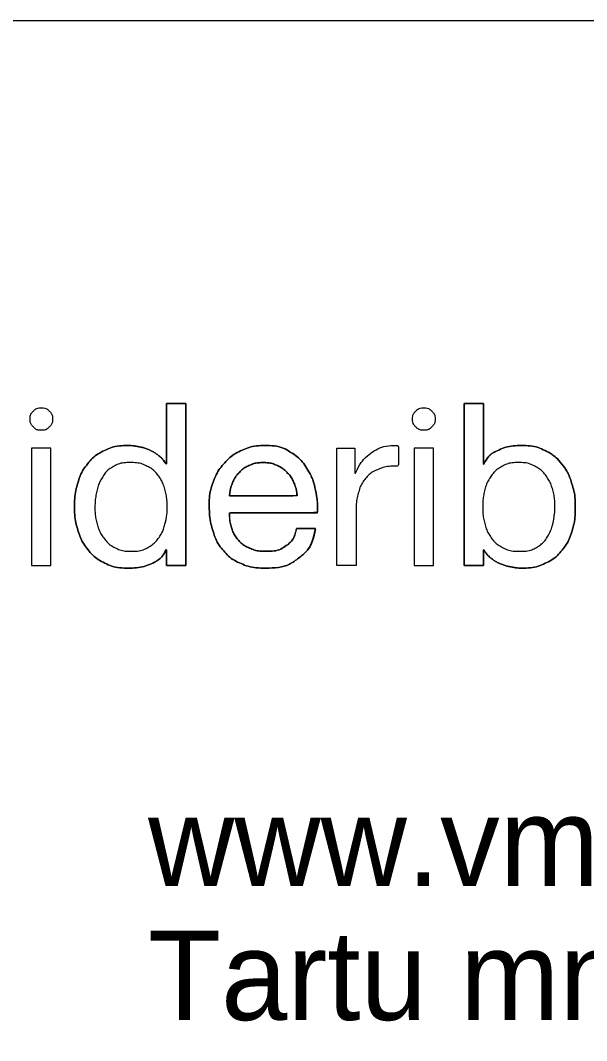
# Model space of a CAD drawing. Extents: x 639774 to 640614, y 6572726 to 6573404.
# Drawn here: x 640467.73 to 640483.58, y 6572770.3 to 6572798.88 of the extents above; entities that cross this region are included whole.
import ezdxf

# ---------------------------------------------------------------- set-up
doc = ezdxf.new("R2010")
doc.units = 0
doc.layers.add('VORMISTUS', color=7, linetype='Continuous')

msp = doc.modelspace()

# ---------------------------------------------------------------- linework, layer by layer
at = {"layer": 'VORMISTUS'}
for p, q in [((640468.312, 6572788.03), (640468.312, 6572788.03)), ((640479.017, 6572788.031), (640479.017, 6572788.031)), ((640468.583, 6572786.894), (640468.042, 6572786.894)), ((640468.042, 6572786.894), (640468.042, 6572783.608)), ((640468.583, 6572783.608), (640468.583, 6572786.894)), ((640479.289, 6572786.894), (640478.749, 6572786.894)), ((640478.749, 6572786.894), (640478.749, 6572783.609)), ((640479.289, 6572783.609), (640479.289, 6572786.894)), ((640477.103, 6572786.201), (640477.103, 6572786.201)), ((640475.47, 6572785.565), (640473.583, 6572785.565)), ((640473.583, 6572785.09), (640476.042, 6572785.09)), ((640475.991, 6572784.651), (640475.457, 6572784.651)), ((640468.042, 6572783.608), (640468.583, 6572783.608)), ((640478.749, 6572783.609), (640479.289, 6572783.609))]:
    msp.add_line(p, q, dxfattribs=at)
msp.add_lwpolyline([(640423.867, 6572798.879), (640603.867, 6572798.879), (640603.867, 6572748.879), (640423.867, 6572748.879)], close=True, dxfattribs=at)
for points in [[(640471.804, 6572784.053), (640471.817, 6572784.053), (640471.817, 6572783.609), (640472.357, 6572783.609), (640472.356, 6572788.145), (640471.817, 6572788.145), (640471.817, 6572786.455), (640471.804, 6572786.455)], [(640480.699, 6572786.449), (640480.686, 6572786.449), (640480.686, 6572788.145), (640480.147, 6572788.145), (640480.147, 6572783.609), (640480.687, 6572783.609), (640480.687, 6572784.048), (640480.699, 6572784.048)], [(640468.042, 6572783.608), (640468.583, 6572783.608), (640468.583, 6572786.894), (640468.042, 6572786.894), (640468.042, 6572783.608)], [(640478.749, 6572783.609), (640479.289, 6572783.609), (640479.289, 6572786.894), (640478.749, 6572786.894), (640478.749, 6572783.609)]]:
    msp.add_lwpolyline(points, dxfattribs=at)
for points, degree in [([(640468.312, 6572788.03), (640468.226, 6572788.03), (640468.152, 6572788), (640468.09, 6572787.938), (640468.029, 6572787.876), (640467.999, 6572787.8), (640467.999, 6572787.712), (640467.999, 6572787.627), (640468.029, 6572787.554), (640468.09, 6572787.492), (640468.152, 6572787.43), (640468.226, 6572787.399), (640468.312, 6572787.399), (640468.399, 6572787.399), (640468.473, 6572787.43), (640468.536, 6572787.492), (640468.597, 6572787.554), (640468.628, 6572787.627), (640468.628, 6572787.712), (640468.628, 6572787.8), (640468.597, 6572787.876), (640468.536, 6572787.938), (640468.473, 6572788), (640468.399, 6572788.03), (640468.312, 6572788.03)], 3), ([(640468.312, 6572788.03), (640468.226, 6572788.03), (640468.152, 6572788), (640468.09, 6572787.938), (640468.029, 6572787.876), (640467.999, 6572787.8), (640467.999, 6572787.712), (640467.999, 6572787.627), (640468.029, 6572787.554), (640468.09, 6572787.492), (640468.152, 6572787.43), (640468.226, 6572787.399), (640468.312, 6572787.399), (640468.399, 6572787.399), (640468.473, 6572787.43), (640468.536, 6572787.492), (640468.597, 6572787.554), (640468.628, 6572787.627), (640468.628, 6572787.712), (640468.628, 6572787.8), (640468.597, 6572787.876), (640468.536, 6572787.938), (640468.473, 6572788), (640468.399, 6572788.03), (640468.312, 6572788.03)], 3), ([(640471.817, 6572786.455), (640471.817, 6572786.455), (640471.804, 6572786.455), (640471.804, 6572786.455), (640471.745, 6572786.552), (640471.672, 6572786.634), (640471.585, 6572786.7), (640471.498, 6572786.765), (640471.406, 6572786.818), (640471.309, 6572786.858), (640471.211, 6572786.899), (640471.113, 6572786.927), (640471.016, 6572786.944), (640470.918, 6572786.961), (640470.828, 6572786.97), (640470.743, 6572786.97), (640470.493, 6572786.97), (640470.273, 6572786.924), (640470.085, 6572786.833), (640469.896, 6572786.741), (640469.74, 6572786.619), (640469.615, 6572786.465), (640469.49, 6572786.31), (640469.397, 6572786.129), (640469.335, 6572785.921), (640469.274, 6572785.714), (640469.243, 6572785.493), (640469.243, 6572785.261), (640469.243, 6572785.028), (640469.275, 6572784.807), (640469.338, 6572784.6), (640469.402, 6572784.393), (640469.497, 6572784.21), (640469.621, 6572784.053), (640469.747, 6572783.897), (640469.903, 6572783.772), (640470.092, 6572783.678), (640470.281, 6572783.586), (640470.502, 6572783.54), (640470.756, 6572783.54), (640470.984, 6572783.54), (640471.194, 6572783.579), (640471.385, 6572783.66), (640471.575, 6572783.741), (640471.715, 6572783.871), (640471.804, 6572784.053), (640471.804, 6572784.053), (640471.817, 6572784.053), (640471.817, 6572784.053), (640471.817, 6572784.053), (640471.817, 6572783.609), (640471.817, 6572783.609), (640471.817, 6572783.609), (640472.357, 6572783.609), (640472.357, 6572783.609), (640472.357, 6572783.609), (640472.356, 6572788.145), (640472.356, 6572788.145), (640472.356, 6572788.145), (640471.817, 6572788.145), (640471.817, 6572788.145), (640471.817, 6572788.145), (640471.817, 6572786.455), (640471.817, 6572786.455)], 3), ([(640479.017, 6572788.031), (640478.932, 6572788.031), (640478.858, 6572788), (640478.796, 6572787.938), (640478.735, 6572787.876), (640478.704, 6572787.801), (640478.704, 6572787.713), (640478.704, 6572787.627), (640478.735, 6572787.555), (640478.796, 6572787.493), (640478.858, 6572787.431), (640478.932, 6572787.399), (640479.017, 6572787.399), (640479.105, 6572787.399), (640479.179, 6572787.431), (640479.241, 6572787.493), (640479.302, 6572787.555), (640479.334, 6572787.627), (640479.334, 6572787.713), (640479.334, 6572787.801), (640479.302, 6572787.876), (640479.241, 6572787.938), (640479.179, 6572788), (640479.105, 6572788.031), (640479.017, 6572788.031)], 3), ([(640479.017, 6572788.031), (640478.932, 6572788.031), (640478.858, 6572788), (640478.796, 6572787.938), (640478.735, 6572787.876), (640478.704, 6572787.801), (640478.704, 6572787.713), (640478.704, 6572787.627), (640478.735, 6572787.555), (640478.796, 6572787.493), (640478.858, 6572787.431), (640478.932, 6572787.399), (640479.017, 6572787.399), (640479.105, 6572787.399), (640479.179, 6572787.431), (640479.241, 6572787.493), (640479.302, 6572787.555), (640479.334, 6572787.627), (640479.334, 6572787.713), (640479.334, 6572787.801), (640479.302, 6572787.876), (640479.241, 6572787.938), (640479.179, 6572788), (640479.105, 6572788.031), (640479.017, 6572788.031)], 3), ([(640482.882, 6572786.453), (640482.757, 6572786.611), (640482.6, 6572786.737), (640482.412, 6572786.83), (640482.223, 6572786.924), (640482.002, 6572786.97), (640481.748, 6572786.97), (640481.518, 6572786.97), (640481.309, 6572786.929), (640481.119, 6572786.846), (640480.928, 6572786.763), (640480.788, 6572786.631), (640480.699, 6572786.449), (640480.699, 6572786.449), (640480.686, 6572786.449), (640480.686, 6572786.449), (640480.686, 6572786.449), (640480.686, 6572788.145), (640480.686, 6572788.145), (640480.686, 6572788.145), (640480.147, 6572788.145), (640480.147, 6572788.145), (640480.147, 6572788.145), (640480.147, 6572783.609), (640480.147, 6572783.609), (640480.147, 6572783.609), (640480.687, 6572783.609), (640480.687, 6572783.609), (640480.687, 6572783.609), (640480.687, 6572784.048), (640480.687, 6572784.048), (640480.687, 6572784.048), (640480.699, 6572784.048), (640480.699, 6572784.048), (640480.758, 6572783.951), (640480.831, 6572783.869), (640480.919, 6572783.803), (640481.005, 6572783.738), (640481.097, 6572783.686), (640481.195, 6572783.648), (640481.292, 6572783.609), (640481.39, 6572783.583), (640481.49, 6572783.565), (640481.589, 6572783.548), (640481.68, 6572783.54), (640481.761, 6572783.54), (640482.011, 6572783.54), (640482.23, 6572783.585), (640482.418, 6572783.673), (640482.606, 6572783.763), (640482.763, 6572783.884), (640482.889, 6572784.038), (640483.013, 6572784.193), (640483.106, 6572784.374), (640483.168, 6572784.582), (640483.229, 6572784.789), (640483.26, 6572785.01), (640483.26, 6572785.242), (640483.26, 6572785.475), (640483.228, 6572785.696), (640483.164, 6572785.903), (640483.101, 6572786.11), (640483.007, 6572786.293), (640482.882, 6572786.453)], 3), ([(640471.804, 6572786.455), (640471.745, 6572786.552), (640471.672, 6572786.634), (640471.585, 6572786.7), (640471.498, 6572786.765), (640471.406, 6572786.818), (640471.309, 6572786.858), (640471.211, 6572786.899), (640471.113, 6572786.927), (640471.016, 6572786.944), (640470.918, 6572786.961), (640470.828, 6572786.97), (640470.743, 6572786.97), (640470.493, 6572786.97), (640470.273, 6572786.924), (640470.085, 6572786.833), (640469.896, 6572786.741), (640469.74, 6572786.619), (640469.615, 6572786.465), (640469.49, 6572786.31), (640469.397, 6572786.129), (640469.335, 6572785.921), (640469.274, 6572785.714), (640469.243, 6572785.493), (640469.243, 6572785.261), (640469.243, 6572785.028), (640469.275, 6572784.807), (640469.338, 6572784.6), (640469.402, 6572784.393), (640469.497, 6572784.21), (640469.621, 6572784.053), (640469.747, 6572783.897), (640469.903, 6572783.772), (640470.092, 6572783.678), (640470.281, 6572783.586), (640470.502, 6572783.54), (640470.756, 6572783.54), (640470.984, 6572783.54), (640471.194, 6572783.579), (640471.385, 6572783.66), (640471.575, 6572783.741), (640471.715, 6572783.871), (640471.804, 6572784.053)], 3), ([(640475.988, 6572785.718), (640475.944, 6572785.938), (640475.863, 6572786.142), (640475.747, 6572786.328), (640475.63, 6572786.514), (640475.475, 6572786.668), (640475.283, 6572786.789), (640475.09, 6572786.91), (640474.848, 6572786.97), (640474.556, 6572786.97), (640474.33, 6572786.97), (640474.124, 6572786.926), (640473.935, 6572786.843), (640473.747, 6572786.758), (640473.584, 6572786.639), (640473.447, 6572786.487), (640473.308, 6572786.334), (640473.202, 6572786.155), (640473.126, 6572785.947), (640473.05, 6572785.738), (640473.011, 6572785.51), (640473.011, 6572785.261), (640473.02, 6572785.011), (640473.056, 6572784.78), (640473.122, 6572784.568), (640473.188, 6572784.357), (640473.287, 6572784.175), (640473.418, 6572784.022), (640473.549, 6572783.87), (640473.711, 6572783.751), (640473.904, 6572783.666), (640474.097, 6572783.582), (640474.324, 6572783.54), (640474.586, 6572783.54), (640474.959, 6572783.54), (640475.268, 6572783.632), (640475.515, 6572783.818), (640475.761, 6572784.005), (640475.919, 6572784.283), (640475.991, 6572784.651), (640475.991, 6572784.651), (640475.457, 6572784.651), (640475.457, 6572784.651), (640475.411, 6572784.436), (640475.315, 6572784.274), (640475.168, 6572784.168), (640475.022, 6572784.063), (640474.835, 6572784.009), (640474.606, 6572784.009), (640474.429, 6572784.009), (640474.273, 6572784.039), (640474.142, 6572784.098), (640474.01, 6572784.158), (640473.902, 6572784.237), (640473.818, 6572784.337), (640473.733, 6572784.436), (640473.672, 6572784.551), (640473.634, 6572784.68), (640473.596, 6572784.808), (640473.579, 6572784.945), (640473.583, 6572785.09), (640473.583, 6572785.09), (640476.042, 6572785.09), (640476.042, 6572785.09), (640476.05, 6572785.288), (640476.032, 6572785.498), (640475.988, 6572785.718)], 3), ([(640475.988, 6572785.718), (640475.944, 6572785.938), (640475.863, 6572786.142), (640475.747, 6572786.328), (640475.63, 6572786.514), (640475.475, 6572786.668), (640475.283, 6572786.789), (640475.09, 6572786.91), (640474.848, 6572786.97), (640474.556, 6572786.97), (640474.33, 6572786.97), (640474.124, 6572786.926), (640473.935, 6572786.843), (640473.747, 6572786.758), (640473.584, 6572786.639), (640473.447, 6572786.487), (640473.308, 6572786.334), (640473.202, 6572786.155), (640473.126, 6572785.947), (640473.05, 6572785.738), (640473.011, 6572785.51), (640473.011, 6572785.261), (640473.02, 6572785.011), (640473.056, 6572784.78), (640473.122, 6572784.568), (640473.188, 6572784.357), (640473.287, 6572784.175), (640473.418, 6572784.022), (640473.549, 6572783.87), (640473.711, 6572783.751), (640473.904, 6572783.666), (640474.097, 6572783.582), (640474.324, 6572783.54), (640474.586, 6572783.54), (640474.959, 6572783.54), (640475.268, 6572783.632), (640475.515, 6572783.818), (640475.761, 6572784.005), (640475.919, 6572784.283), (640475.991, 6572784.651)], 3), ([(640477.103, 6572786.201), (640477.103, 6572786.201), (640477.09, 6572786.201), (640477.09, 6572786.201), (640477.09, 6572786.201), (640477.09, 6572786.894), (640477.09, 6572786.894), (640477.09, 6572786.894), (640476.581, 6572786.894), (640476.581, 6572786.894), (640476.581, 6572786.894), (640476.582, 6572783.609), (640476.582, 6572783.609), (640476.582, 6572783.609), (640477.122, 6572783.609), (640477.122, 6572783.609), (640477.122, 6572783.609), (640477.122, 6572785.07), (640477.122, 6572785.07), (640477.122, 6572785.282), (640477.143, 6572785.47), (640477.186, 6572785.633), (640477.228, 6572785.796), (640477.295, 6572785.935), (640477.389, 6572786.049), (640477.482, 6572786.163), (640477.605, 6572786.25), (640477.758, 6572786.31), (640477.91, 6572786.369), (640478.094, 6572786.398), (640478.31, 6572786.398), (640478.31, 6572786.398), (640478.31, 6572786.97), (640478.31, 6572786.97), (640478.018, 6572786.978), (640477.777, 6572786.919), (640477.586, 6572786.792), (640477.395, 6572786.665), (640477.234, 6572786.468), (640477.103, 6572786.201)], 3), ([(640477.103, 6572786.201), (640477.103, 6572786.201), (640477.09, 6572786.201), (640477.09, 6572786.201), (640477.09, 6572786.201), (640477.09, 6572786.894), (640477.09, 6572786.894), (640477.09, 6572786.894), (640476.581, 6572786.894), (640476.581, 6572786.894), (640476.581, 6572786.894), (640476.582, 6572783.609), (640476.582, 6572783.609), (640476.582, 6572783.609), (640477.122, 6572783.609), (640477.122, 6572783.609), (640477.122, 6572783.609), (640477.122, 6572785.07), (640477.122, 6572785.07), (640477.122, 6572785.282), (640477.143, 6572785.47), (640477.186, 6572785.633), (640477.228, 6572785.796), (640477.295, 6572785.935), (640477.389, 6572786.049), (640477.482, 6572786.163), (640477.605, 6572786.25), (640477.758, 6572786.31), (640477.91, 6572786.369), (640478.094, 6572786.398), (640478.31, 6572786.398), (640478.31, 6572786.398), (640478.31, 6572786.97), (640478.31, 6572786.97), (640478.018, 6572786.978), (640477.777, 6572786.919), (640477.586, 6572786.792), (640477.395, 6572786.665), (640477.234, 6572786.468), (640477.103, 6572786.201)], 3), ([(640482.882, 6572786.453), (640482.757, 6572786.611), (640482.6, 6572786.737), (640482.412, 6572786.83), (640482.223, 6572786.924), (640482.002, 6572786.97), (640481.748, 6572786.97), (640481.518, 6572786.97), (640481.309, 6572786.929), (640481.119, 6572786.846), (640480.928, 6572786.763), (640480.788, 6572786.631), (640480.699, 6572786.449)], 3), ([(640471.782, 6572784.798), (640471.746, 6572784.649), (640471.687, 6572784.516), (640471.607, 6572784.4), (640471.527, 6572784.284), (640471.422, 6572784.189), (640471.295, 6572784.117), (640471.168, 6572784.045), (640471.014, 6572784.009), (640470.832, 6572784.009), (640470.659, 6572784.009), (640470.507, 6572784.043), (640470.378, 6572784.11), (640470.248, 6572784.178), (640470.143, 6572784.27), (640470.06, 6572784.384), (640469.977, 6572784.498), (640469.916, 6572784.628), (640469.876, 6572784.775), (640469.836, 6572784.92), (640469.815, 6572785.07), (640469.815, 6572785.223), (640469.815, 6572785.383), (640469.833, 6572785.54), (640469.866, 6572785.693), (640469.9, 6572785.846), (640469.955, 6572785.98), (640470.031, 6572786.099), (640470.108, 6572786.219), (640470.21, 6572786.313), (640470.337, 6572786.385), (640470.464, 6572786.457), (640470.618, 6572786.493), (640470.8, 6572786.493), (640470.986, 6572786.493), (640471.145, 6572786.459), (640471.277, 6572786.388), (640471.409, 6572786.318), (640471.515, 6572786.227), (640471.598, 6572786.112), (640471.68, 6572785.997), (640471.74, 6572785.865), (640471.779, 6572785.715), (640471.817, 6572785.564), (640471.836, 6572785.409), (640471.836, 6572785.248), (640471.836, 6572785.096), (640471.818, 6572784.945), (640471.782, 6572784.798)], 3), ([(640471.782, 6572784.798), (640471.746, 6572784.649), (640471.687, 6572784.516), (640471.607, 6572784.4), (640471.527, 6572784.284), (640471.422, 6572784.189), (640471.295, 6572784.117), (640471.168, 6572784.045), (640471.014, 6572784.009), (640470.832, 6572784.009), (640470.659, 6572784.009), (640470.507, 6572784.043), (640470.378, 6572784.11), (640470.248, 6572784.178), (640470.143, 6572784.27), (640470.06, 6572784.384), (640469.977, 6572784.498), (640469.916, 6572784.628), (640469.876, 6572784.775), (640469.836, 6572784.92), (640469.815, 6572785.07), (640469.815, 6572785.223), (640469.815, 6572785.383), (640469.833, 6572785.54), (640469.866, 6572785.693), (640469.9, 6572785.846), (640469.955, 6572785.98), (640470.031, 6572786.099), (640470.108, 6572786.219), (640470.21, 6572786.313), (640470.337, 6572786.385), (640470.464, 6572786.457), (640470.618, 6572786.493), (640470.8, 6572786.493), (640470.986, 6572786.493), (640471.145, 6572786.459), (640471.277, 6572786.388), (640471.409, 6572786.318), (640471.515, 6572786.227), (640471.598, 6572786.112), (640471.68, 6572785.997), (640471.74, 6572785.865), (640471.779, 6572785.715), (640471.817, 6572785.564), (640471.836, 6572785.409), (640471.836, 6572785.248), (640471.836, 6572785.096), (640471.818, 6572784.945), (640471.782, 6572784.798)], 3), ([(640473.583, 6572785.565), (640473.591, 6572785.693), (640473.619, 6572785.812), (640473.666, 6572785.925), (640473.712, 6572786.037), (640473.775, 6572786.135), (640473.856, 6572786.22), (640473.936, 6572786.305), (640474.033, 6572786.371), (640474.145, 6572786.421), (640474.257, 6572786.469), (640474.383, 6572786.493), (640474.523, 6572786.493), (640474.659, 6572786.493), (640474.783, 6572786.469), (640474.895, 6572786.421), (640475.007, 6572786.371), (640475.105, 6572786.305), (640475.188, 6572786.223), (640475.27, 6572786.14), (640475.335, 6572786.043), (640475.385, 6572785.928), (640475.433, 6572785.813), (640475.461, 6572785.693), (640475.47, 6572785.565), (640475.47, 6572785.565), (640473.583, 6572785.565), (640473.583, 6572785.565)], 3), ([(640473.583, 6572785.565), (640473.591, 6572785.693), (640473.619, 6572785.812), (640473.666, 6572785.925), (640473.712, 6572786.037), (640473.775, 6572786.135), (640473.856, 6572786.22), (640473.936, 6572786.305), (640474.033, 6572786.371), (640474.145, 6572786.421), (640474.257, 6572786.469), (640474.383, 6572786.493), (640474.523, 6572786.493), (640474.659, 6572786.493), (640474.783, 6572786.469), (640474.895, 6572786.421), (640475.007, 6572786.371), (640475.105, 6572786.305), (640475.188, 6572786.223), (640475.27, 6572786.14), (640475.335, 6572786.043), (640475.385, 6572785.928), (640475.433, 6572785.813), (640475.461, 6572785.693), (640475.47, 6572785.565)], 3), ([(640482.637, 6572784.81), (640482.603, 6572784.658), (640482.548, 6572784.523), (640482.471, 6572784.403), (640482.395, 6572784.284), (640482.295, 6572784.19), (640482.17, 6572784.118), (640482.045, 6572784.045), (640481.889, 6572784.01), (640481.703, 6572784.01), (640481.516, 6572784.01), (640481.357, 6572784.044), (640481.227, 6572784.115), (640481.095, 6572784.185), (640480.989, 6572784.276), (640480.906, 6572784.391), (640480.823, 6572784.506), (640480.762, 6572784.638), (640480.725, 6572784.788), (640480.686, 6572784.939), (640480.668, 6572785.094), (640480.668, 6572785.255), (640480.668, 6572785.407), (640480.685, 6572785.558), (640480.721, 6572785.706), (640480.757, 6572785.854), (640480.815, 6572785.987), (640480.896, 6572786.103), (640480.977, 6572786.219), (640481.08, 6572786.314), (640481.207, 6572786.386), (640481.334, 6572786.457), (640481.489, 6572786.494), (640481.672, 6572786.494), (640481.845, 6572786.494), (640481.997, 6572786.46), (640482.126, 6572786.392), (640482.255, 6572786.325), (640482.361, 6572786.233), (640482.444, 6572786.119), (640482.526, 6572786.005), (640482.587, 6572785.875), (640482.628, 6572785.728), (640482.668, 6572785.583), (640482.688, 6572785.433), (640482.688, 6572785.28), (640482.688, 6572785.12), (640482.671, 6572784.962), (640482.637, 6572784.81)], 3), ([(640482.637, 6572784.81), (640482.603, 6572784.658), (640482.548, 6572784.523), (640482.471, 6572784.403), (640482.395, 6572784.284), (640482.295, 6572784.19), (640482.17, 6572784.118), (640482.045, 6572784.045), (640481.889, 6572784.01), (640481.703, 6572784.01), (640481.516, 6572784.01), (640481.357, 6572784.044), (640481.227, 6572784.115), (640481.095, 6572784.185), (640480.989, 6572784.276), (640480.906, 6572784.391), (640480.823, 6572784.506), (640480.762, 6572784.638), (640480.725, 6572784.788), (640480.686, 6572784.939), (640480.668, 6572785.094), (640480.668, 6572785.255), (640480.668, 6572785.407), (640480.685, 6572785.558), (640480.721, 6572785.706), (640480.757, 6572785.854), (640480.815, 6572785.987), (640480.896, 6572786.103), (640480.977, 6572786.219), (640481.08, 6572786.314), (640481.207, 6572786.386), (640481.334, 6572786.457), (640481.489, 6572786.494), (640481.672, 6572786.494), (640481.845, 6572786.494), (640481.997, 6572786.46), (640482.126, 6572786.392), (640482.255, 6572786.325), (640482.361, 6572786.233), (640482.444, 6572786.119), (640482.526, 6572786.005), (640482.587, 6572785.875), (640482.628, 6572785.728), (640482.668, 6572785.583), (640482.688, 6572785.433), (640482.688, 6572785.28), (640482.688, 6572785.12), (640482.671, 6572784.962), (640482.637, 6572784.81)], 3), ([(640480.699, 6572784.048), (640480.758, 6572783.951), (640480.831, 6572783.869), (640480.919, 6572783.803), (640481.005, 6572783.738), (640481.097, 6572783.686), (640481.195, 6572783.648), (640481.292, 6572783.609), (640481.39, 6572783.583), (640481.49, 6572783.565), (640481.589, 6572783.548), (640481.68, 6572783.54), (640481.761, 6572783.54), (640482.011, 6572783.54), (640482.23, 6572783.585), (640482.418, 6572783.673), (640482.606, 6572783.763), (640482.763, 6572783.884), (640482.889, 6572784.038), (640483.013, 6572784.193), (640483.106, 6572784.374), (640483.168, 6572784.582), (640483.229, 6572784.789), (640483.26, 6572785.01), (640483.26, 6572785.242), (640483.26, 6572785.475), (640483.228, 6572785.696), (640483.164, 6572785.903), (640483.101, 6572786.11), (640483.007, 6572786.293), (640482.882, 6572786.453)], 3), ([(640476.042, 6572785.09), (640476.05, 6572785.288), (640476.032, 6572785.498), (640475.988, 6572785.718)], 2), ([(640475.457, 6572784.651), (640475.411, 6572784.436), (640475.315, 6572784.274), (640475.168, 6572784.168), (640475.022, 6572784.063), (640474.835, 6572784.009), (640474.606, 6572784.009), (640474.429, 6572784.009), (640474.273, 6572784.039), (640474.142, 6572784.098), (640474.01, 6572784.158), (640473.902, 6572784.237), (640473.818, 6572784.337), (640473.733, 6572784.436), (640473.672, 6572784.551), (640473.634, 6572784.68), (640473.596, 6572784.808), (640473.579, 6572784.945), (640473.583, 6572785.09)], 3)]:
    msp.add_open_spline(points, degree=degree, dxfattribs=at)

# ---------------------------------------------------------------- texts
for s, p in [('www.vmb.ee', (640471.302, 6572774.63)), ('Tartu mnt 84a-50', (640471.302, 6572770.88))]:
    msp.add_text(s, height=2.5, rotation=0.0032, dxfattribs=at).set_placement(p)

doc.saveas('drawing.dxf')
